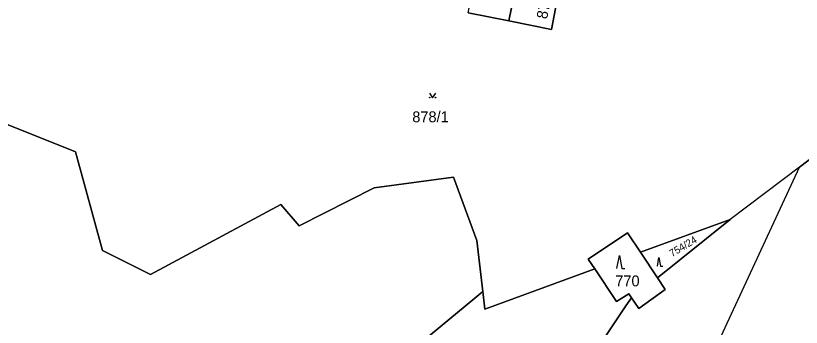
# Model space of a CAD drawing. Extents: x -598233 to -596890, y -1157848 to -1156431.
# Drawn here: x -597292.6 to -597169.8, y -1156904.1 to -1156855.4 of the extents above; entities that cross this region are included whole.
import ezdxf

# ---------------------------------------------------------------- set-up
doc = ezdxf.new("R2010")
doc.units = 0
for name, color, linetype in [('Level 1', 7, 'Continuous'), ('Level 4', 7, 'Continuous'), ('Level 5', 7, 'Continuous'), ('Level 60', 7, 'Continuous'), ('Vrstva 60', 7, 'Continuous')]:
    doc.layers.add(name, color=color, linetype=linetype)

msp = doc.modelspace()

# ---------------------------------------------------------------- linework, layer by layer
at = {"layer": 'Level 1'}
for points in [[(-597278.16, -1156813.01), (-597279.32, -1156814.48), (-597307.54, -1156829.98), (-597309.68, -1156838.92), (-597308.05, -1156855.46), (-597302.56, -1156857.39), (-597302.93, -1156864.05), (-597299.29, -1156870.24), (-597283.26, -1156876.67), (-597279.04, -1156892.06), (-597271.54, -1156895.82), (-597251.15, -1156884.9), (-597248.32, -1156888.24), (-597236.6, -1156882.25), (-597224.21, -1156880.6), (-597220.53, -1156890.49), (-597219.62, -1156898.49)], [(-597170.11, -1156879.03), (-597145.92, -1156860.66), (-597126.06, -1156836.22), (-597121.67, -1156828.56)], [(-597213.59, -1156846.46), (-597215.55, -1156856.18)], [(-597207.05, -1156847.86), (-597208.88, -1156857.53), (-597215.55, -1156856.18)], [(-597215.55, -1156856.18), (-597221.89, -1156854.9)], [(-597080.75, -1156903.68), (-597102.01, -1156917.6), (-597117.84, -1156918.4), (-597143.41, -1156935.39), (-597161.8, -1156940.1), (-597187.05, -1156915.58), (-597170.11, -1156879.03)], [(-597170.11, -1156879.03), (-597180.94, -1156887.22)], [(-597194.99, -1156892.35), (-597180.94, -1156887.22)], [(-597192.3, -1156896.34), (-597180.94, -1156887.22)], [(-597202.11, -1156894.95), (-597203.13, -1156893.42), (-597197.03, -1156889.33), (-597194.99, -1156892.35)], [(-597192.3, -1156896.34), (-597194.99, -1156892.35)], [(-597219.62, -1156898.49), (-597219.31, -1156901.23), (-597202.11, -1156894.95)], [(-597202.11, -1156894.95), (-597198.72, -1156900.03), (-597196.78, -1156898.84), (-597196.39, -1156899.47)], [(-597196.39, -1156899.47), (-597195.22, -1156901.13), (-597191.11, -1156898.16), (-597192.3, -1156896.34)], [(-597219.62, -1156898.49), (-597220.86, -1156899.52), (-597230.51, -1156907.53), (-597233.26, -1156910.66), (-597233.56, -1156914.09), (-597231.62, -1156919.8), (-597214.78, -1156927.07), (-597197.29, -1156900.71), (-597196.39, -1156899.47)]]:
    msp.add_lwpolyline(points, dxfattribs=at)
at = {"layer": 'Level 5'}
for points in [[(-597227.96, -1156867.46), (-597227.46, -1156868.21), (-597226.96, -1156867.46)], [(-597198.65, -1156894.87), (-597198.27, -1156892.87), (-597197.9, -1156894.87), (-597197.4, -1156894.87)], [(-597192.34, -1156894.55), (-597192.09, -1156893.19), (-597191.83, -1156894.55), (-597191.49, -1156894.55)]]:
    msp.add_lwpolyline(points, dxfattribs=at)
for centre in [(-597227.91, -1156868.16), (-597227.01, -1156868.16)]:
    msp.add_circle(centre, 0.05, dxfattribs=at)
at = {"layer": 'Level 60'}
for points in [[(-597117.84, -1156918.4), (-597143.41, -1156935.39), (-597161.8, -1156940.1), (-597187.05, -1156915.58), (-597170.11, -1156879.03), (-597145.92, -1156860.66), (-597126.06, -1156836.22), (-597121.67, -1156828.56), (-597104.61, -1156798.72), (-597099.83, -1156794.63), (-597075.28, -1156795.94), (-597041.75, -1156810.91), (-597038.46, -1156815.6), (-597029.75, -1156830), (-597046, -1156855.77), (-597052.8, -1156866.54), (-597076.78, -1156901.12), (-597080.75, -1156903.68), (-597102.01, -1156917.6)], [(-597219.91, -1156845.11), (-597213.59, -1156846.46), (-597215.55, -1156856.18), (-597221.89, -1156854.9)], [(-597213.59, -1156846.46), (-597207.05, -1156847.86), (-597208.88, -1156857.53), (-597215.55, -1156856.18)], [(-597192.3, -1156896.34), (-597194.99, -1156892.35), (-597180.94, -1156887.22)], [(-597196.78, -1156898.84), (-597198.72, -1156900.03), (-597202.11, -1156894.95), (-597203.13, -1156893.42), (-597197.03, -1156889.33), (-597194.99, -1156892.35), (-597192.3, -1156896.34), (-597191.11, -1156898.16), (-597195.22, -1156901.13), (-597196.39, -1156899.47)], [(-597214.78, -1156927.07), (-597231.62, -1156919.8), (-597233.56, -1156914.09), (-597233.26, -1156910.66), (-597230.51, -1156907.53), (-597220.86, -1156899.52), (-597219.62, -1156898.49), (-597219.31, -1156901.23), (-597202.11, -1156894.95), (-597198.72, -1156900.03), (-597196.78, -1156898.84), (-597196.39, -1156899.47), (-597197.29, -1156900.71)]]:
    msp.add_lwpolyline(points, close=True, dxfattribs=at)
for points in [[(-597221.89, -1156854.9), (-597215.55, -1156856.18), (-597208.88, -1156857.53), (-597207.05, -1156847.86)], [(-597145.92, -1156860.66), (-597170.11, -1156879.03), (-597180.94, -1156887.22), (-597194.99, -1156892.35), (-597197.03, -1156889.33), (-597203.13, -1156893.42), (-597202.11, -1156894.95), (-597219.31, -1156901.23), (-597219.62, -1156898.49), (-597220.53, -1156890.49), (-597224.21, -1156880.6), (-597236.6, -1156882.25), (-597248.32, -1156888.24), (-597251.15, -1156884.9), (-597271.54, -1156895.82), (-597279.04, -1156892.06), (-597283.26, -1156876.67), (-597299.29, -1156870.24)]]:
    msp.add_lwpolyline(points, dxfattribs=at)
at = {"layer": 'Vrstva 60'}
for points in [[(-597230.51, -1156907.53), (-597220.86, -1156899.52), (-597219.62, -1156898.49), (-597220.53, -1156890.49), (-597224.21, -1156880.6), (-597236.6, -1156882.25), (-597248.32, -1156888.24), (-597251.15, -1156884.9), (-597271.54, -1156895.82), (-597279.04, -1156892.06), (-597283.26, -1156876.67), (-597299.29, -1156870.24)], [(-597187.05, -1156915.58), (-597170.11, -1156879.03), (-597180.94, -1156887.22), (-597192.3, -1156896.34), (-597191.11, -1156898.16), (-597195.22, -1156901.13), (-597196.39, -1156899.47), (-597197.29, -1156900.71), (-597214.78, -1156927.07)]]:
    msp.add_lwpolyline(points, dxfattribs=at)

# ---------------------------------------------------------------- texts
at = {"layer": 'Level 4'}
for s, height, rotation, p in [('878/81', 1.7, 78.4475, (-597209.59, -1156855.98)), ('754/24', 1.14, 31.0007, (-597190.04, -1156893.12))]:
    msp.add_text(s, height=height, rotation=rotation, dxfattribs=at).set_placement(p)
for s, p in [('878/1', (-597230.63, -1156872.02)), ('770', (-597198.91, -1156897.68))]:
    msp.add_text(s, height=1.7, dxfattribs=at).set_placement(p)

doc.saveas('drawing.dxf')
